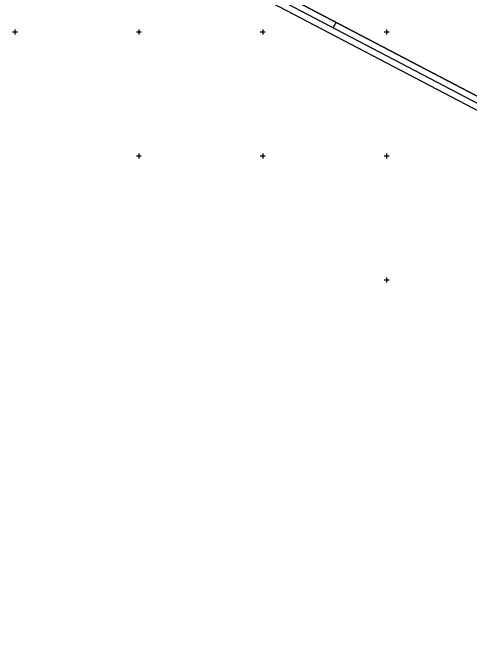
# Model space of a CAD drawing. Extents: x -866402 to -860377, y -1041908 to -1038598.
# Drawn here: x -861702 to -861333, y -1040488 to -1039984 of the extents above; entities that cross this region are included whole.
import ezdxf

# ---------------------------------------------------------------- set-up
doc = ezdxf.new("R2010")
doc.units = 0
doc.layers.add('Vrstva 1', color=7, linetype='Continuous')
doc.layers.add('Vrstva 5', color=7, linetype='Continuous')

msp = doc.modelspace()

# ---------------------------------------------------------------- linework, layer by layer
at = {"layer": 'Vrstva 1'}
msp.add_line((-861440.75, -1039992.01), (-861443.06, -1039996.44), dxfattribs=at)
for points in [[(-861631.44, -1039903.51), (-860515.05, -1040487.66), (-860377.36, -1040224.52), (-861493.75, -1039640.37)], [(-861491.64, -1039647.11), (-860384.11, -1040226.63), (-860517.16, -1040480.91), (-861624.69, -1039901.4)], [(-861617.95, -1039899.29), (-860700.91, -1040379.13), (-860572.48, -1040133.7), (-861489.53, -1039653.85)], [(-861489.53, -1039653.85), (-860572.48, -1040133.7), (-860700.91, -1040379.13), (-861617.95, -1039899.29)]]:
    msp.add_lwpolyline(points, close=True, dxfattribs=at)
at = {"layer": 'Vrstva 5'}
for p, q in [((-861700, -1039998), (-861700, -1040002)), ((-861600, -1039998), (-861600, -1040002)), ((-861500, -1039998), (-861500, -1040002)), ((-861400, -1039998), (-861400, -1040002)), ((-861702, -1040000), (-861698, -1040000)), ((-861602, -1040000), (-861598, -1040000)), ((-861502, -1040000), (-861498, -1040000)), ((-861402, -1040000), (-861398, -1040000)), ((-861600, -1040098), (-861600, -1040102)), ((-861500, -1040098), (-861500, -1040102)), ((-861400, -1040098), (-861400, -1040102)), ((-861602, -1040100), (-861598, -1040100)), ((-861502, -1040100), (-861498, -1040100)), ((-861402, -1040100), (-861398, -1040100)), ((-861400, -1040198), (-861400, -1040202)), ((-861402, -1040200), (-861398, -1040200))]:
    msp.add_line(p, q, dxfattribs=at)

doc.saveas('drawing.dxf')
